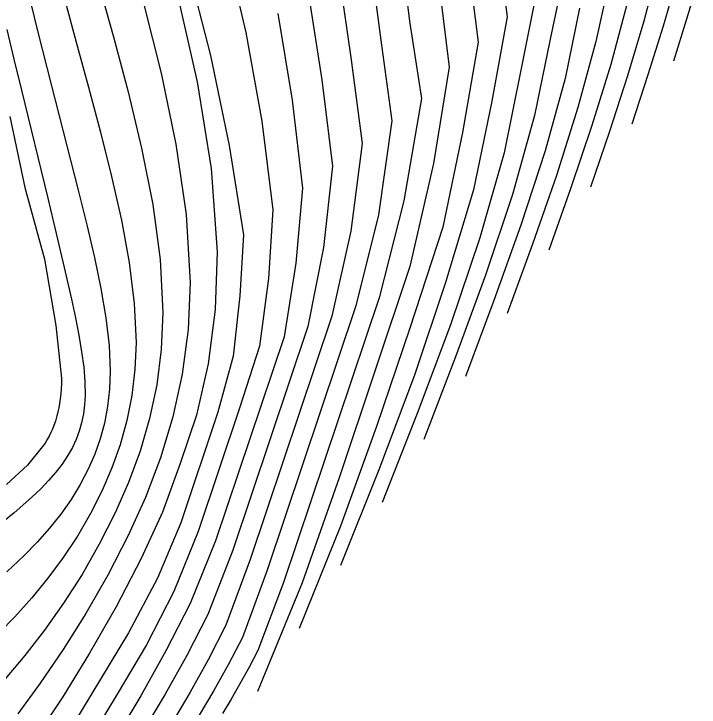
# Model space of a CAD drawing. Extents: x 2356077 to 2359823, y 225951 to 227822.
# Drawn here: x 2357104.3 to 2357157.4, y 227342.7 to 227396.4 of the extents above; entities that cross this region are included whole.
import ezdxf

# ---------------------------------------------------------------- set-up
doc = ezdxf.new("R2010")
doc.units = 0
for name, color, linetype in [('DTM Contours Major', 7, 'Continuous'), ('DTM Contours Minor', 7, 'Continuous'), ('PH Exist DTM Point', 7, 'Continuous')]:
    doc.layers.add(name, color=color, linetype=linetype)

msp = doc.modelspace()

# ---------------------------------------------------------------- linework, layer by layer
at = {"layer": 'DTM Contours Major'}
for points in [[(2357104.164, 227403.563), (2357105.136, 227399.361), (2357106.179, 227395.095), (2357107.252, 227390.85), (2357109.321, 227382.769), (2357109.99, 227380.087), (2357110.588, 227377.546), (2357111.091, 227375.143), (2357111.477, 227372.876), (2357111.723, 227370.739), (2357111.806, 227368.731), (2357111.753, 227367.337), (2357111.603, 227366.003), (2357111.36, 227364.725), (2357111.028, 227363.496), (2357110.608, 227362.309), (2357110.105, 227361.158), (2357109.482, 227359.968), (2357108.771, 227358.81), (2357107.975, 227357.68), (2357107.097, 227356.575), (2357106.138, 227355.492), (2357105.103, 227354.429), (2357103.791, 227353.195)], [(2357117.796, 227400.12), (2357119.571, 227393.177), (2357121.036, 227386.221), (2357122.142, 227379.299), (2357121.846, 227374.582), (2357121.328, 227369.907), (2357120.151, 227365.565), (2357117.272, 227356.997), (2357115.466, 227352.72), (2357113.227, 227348.485), (2357106.049, 227336.602)], [(2357131.964, 227400.431), (2357132.767, 227394.386), (2357133.626, 227388.131), (2357132.585, 227380.847), (2357130.845, 227373.812), (2357123.962, 227353.329), (2357122.065, 227348.126), (2357120.946, 227346), (2357119.828, 227344.005), (2357118.695, 227342.106)], [(2357154.249, 227399.997), (2357153.166, 227395.854), (2357151.889, 227391.616), (2357150.483, 227387.315), (2357149.011, 227382.983)], [(2357144.825, 227398.142), (2357143.636, 227392.05), (2357142.321, 227385.663), (2357140.449, 227379.071), (2357138.161, 227372.325), (2357135.593, 227365.476), (2357132.887, 227358.577)]]:
    msp.add_lwpolyline(points, dxfattribs=at)
at = {"layer": 'DTM Contours Minor'}
for points in [[(2357110.093, 227401.598), (2357112.056, 227394.637), (2357113.2, 227390.365), (2357114.244, 227386.008), (2357115.099, 227381.651), (2357115.675, 227377.38), (2357115.883, 227373.279), (2357115.76, 227370.421), (2357115.412, 227367.688), (2357114.86, 227365.069), (2357114.126, 227362.551), (2357113.23, 227360.121), (2357112.195, 227357.768), (2357110.964, 227355.343), (2357109.623, 227353.008), (2357108.198, 227350.78), (2357106.713, 227348.677), (2357105.194, 227346.717), (2357103.664, 227344.917)], [(2357120.736, 227401.678), (2357122.313, 227394.964), (2357123.565, 227388.108), (2357124.4, 227381.226), (2357124.068, 227375.907), (2357123.38, 227370.685), (2357121.837, 227365.866), (2357118.629, 227356.321), (2357116.73, 227351.674), (2357114.631, 227347.542), (2357112.349, 227343.725), (2357107.907, 227336.37)], [(2357134.286, 227401.685), (2357134.985, 227395.849), (2357135.929, 227389.868), (2357134.555, 227381.928), (2357132.637, 227374.43), (2357125.227, 227352.378), (2357123.247, 227347.112), (2357122.546, 227345.773), (2357121.861, 227344.521), (2357121.185, 227343.344), (2357120.514, 227342.229)], [(2357141.919, 227401.154), (2357142.574, 227396.188), (2357141.374, 227389.645), (2357139.96, 227382.784), (2357137.785, 227375.602), (2357135.372, 227368.423), (2357132.623, 227361.104), (2357129.662, 227353.695)], [(2357147.077, 227400.095), (2357145.903, 227394.45), (2357144.688, 227388.538), (2357142.977, 227382.435), (2357140.895, 227376.189), (2357138.565, 227369.847), (2357136.112, 227363.458)], [(2357129.584, 227399.117), (2357130.481, 227392.847), (2357131.33, 227386.361), (2357130.454, 227379.587), (2357128.991, 227373.009), (2357122.655, 227354.154), (2357120.775, 227349.067), (2357119.389, 227346.388), (2357117.994, 227343.874), (2357116.569, 227341.474)], [(2357139.634, 227399.548), (2357140.323, 227394.229), (2357139.106, 227387.229), (2357137.592, 227379.892), (2357135.017, 227372.08), (2357132.451, 227364.445), (2357129.651, 227356.727), (2357126.437, 227348.814)], [(2357150.532, 227399.201), (2357149.444, 227394.275), (2357148.051, 227389.151), (2357146.377, 227383.907), (2357144.516, 227378.584), (2357142.562, 227373.22)], [(2357155.749, 227399.196), (2357154.664, 227395.465), (2357153.476, 227391.679), (2357152.236, 227387.864)], [(2357157.439, 227399.251), (2357156.47, 227396.01), (2357155.461, 227392.746)], [(2357108.252, 227397.702), (2357109.176, 227394.23), (2357110.116, 227390.737), (2357111.042, 227387.258), (2357111.91, 227383.816), (2357112.671, 227380.439), (2357113.275, 227377.154), (2357113.67, 227373.99), (2357113.808, 227370.974), (2357113.721, 227368.869), (2357113.479, 227366.851), (2357113.093, 227364.913), (2357112.574, 227363.048), (2357111.934, 227361.248), (2357111.183, 227359.505), (2357110.274, 227357.711), (2357109.264, 227355.977), (2357108.162, 227354.308), (2357106.979, 227352.708), (2357105.725, 227351.18), (2357104.412, 227349.73), (2357103.234, 227348.534)], [(2357117.054, 227397.754), (2357118.538, 227391.138), (2357119.622, 227384.443), (2357120.091, 227377.973), (2357119.944, 227373.52), (2357119.399, 227369.315), (2357118.489, 227365.333), (2357117.232, 227361.592), (2357115.856, 227357.816), (2357114.196, 227354.231), (2357112.26, 227350.505), (2357110.214, 227346.917), (2357108.13, 227343.535), (2357106.079, 227340.425)], [(2357127.205, 227397.795), (2357128.203, 227391.303), (2357129.027, 227384.618), (2357128.327, 227378.327), (2357127.131, 227372.189), (2357121.317, 227354.888), (2357119.378, 227349.887), (2357117.734, 227346.713), (2357116.068, 227343.726), (2357114.367, 227340.889)], [(2357137.375, 227397.966), (2357138.07, 227392.282), (2357136.848, 227384.817), (2357135.035, 227376.85), (2357129.535, 227360.482), (2357126.679, 227352.348), (2357123.213, 227343.933)], [(2357114.417, 227397.144), (2357115.762, 227391.814), (2357116.901, 227386.333), (2357117.693, 227380.875), (2357117.999, 227375.618), (2357117.848, 227371.974), (2357117.393, 227368.51), (2357116.666, 227365.203), (2357115.701, 227362.031), (2357114.531, 227358.972), (2357113.189, 227356.004), (2357111.612, 227352.935), (2357109.923, 227349.981), (2357108.168, 227347.181), (2357106.392, 227344.573), (2357104.64, 227342.195)], [(2357151.838, 227397.138), (2357150.602, 227392.504), (2357149.128, 227387.763), (2357147.497, 227382.95), (2357145.786, 227378.102)], [(2357124.798, 227396.435), (2357125.91, 227389.742), (2357126.714, 227382.921), (2357126.202, 227377.112), (2357125.284, 227371.407), (2357119.973, 227355.604), (2357118.007, 227350.744), (2357116.12, 227347.08), (2357114.188, 227343.606), (2357112.222, 227340.314)], [(2357148.178, 227396.847), (2357147.061, 227391.409), (2357145.51, 227385.795), (2357143.634, 227380.049), (2357141.539, 227374.216), (2357139.337, 227368.339)], [(2357103.798, 227395.198), (2357104.348, 227392.899), (2357104.925, 227390.513), (2357106.972, 227382.131), (2357107.63, 227379.392), (2357108.246, 227376.767), (2357108.801, 227374.309), (2357109.109, 227372.875), (2357109.376, 227371.524), (2357109.594, 227370.251), (2357109.754, 227369.053), (2357109.846, 227367.926), (2357109.862, 227366.867), (2357109.82, 227366.131), (2357109.731, 227365.426), (2357109.594, 227364.747), (2357109.406, 227364.092), (2357109.168, 227363.455), (2357108.877, 227362.834), (2357108.51, 227362.185), (2357108.081, 227361.545), (2357107.591, 227360.909), (2357107.038, 227360.273), (2357106.423, 227359.633), (2357105.743, 227358.984), (2357104.361, 227357.78), (2357102.816, 227356.521)], [(2357104.033, 227388.465), (2357105.185, 227382.963), (2357106.72, 227377.407), (2357107.602, 227372.269), (2357108.04, 227368.181), (2357108.029, 227367.77), (2357108.008, 227367.371), (2357107.978, 227366.986), (2357107.938, 227366.612), (2357107.887, 227366.251), (2357107.826, 227365.9), (2357107.782, 227365.687), (2357107.734, 227365.477), (2357107.681, 227365.272), (2357107.623, 227365.07), (2357107.562, 227364.872), (2357107.443, 227364.536), (2357107.332, 227364.26), (2357107.21, 227363.989), (2357107.074, 227363.715), (2357106.922, 227363.438), (2357106.758, 227363.166), (2357106.672, 227363.032), (2357105.397, 227361.458), (2357103.778, 227359.976)]]:
    msp.add_lwpolyline(points, dxfattribs=at)
at = {"layer": 'PH Exist DTM Point'}
for p, q in [((2357107.893, 227364.478), (2357107.893, 227364.478)), ((2357122.672, 227343.115), (2357122.672, 227343.115))]:
    msp.add_line(p, q, dxfattribs=at)

doc.saveas('drawing.dxf')
